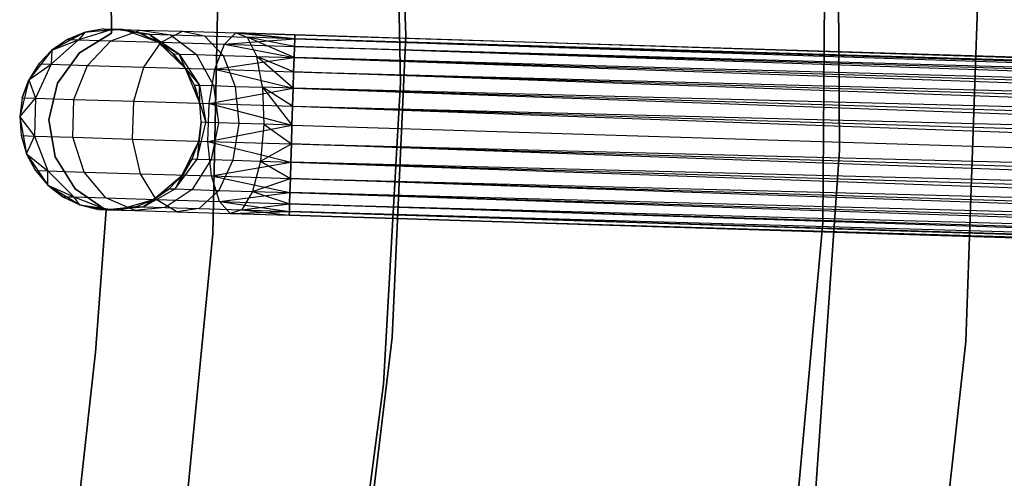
# Model space of a CAD drawing. Extents: x -102 to 102, y -101 to 102.
# Tile 348 of 481: x 40 to 51, y -5 to 0. Entities that reach past the tile are written whole.
import ezdxf

# ---------------------------------------------------------------- set-up
doc = ezdxf.new("R2010")
doc.units = 0
doc.header["$LTSCALE"] = 25.4
doc.layers.get('0').update_dxf_attribs({"linetype": 'CONTINUOUS'})

# ---------------------------------------------------------------- blocks, each defined once
blk = doc.blocks.new('NL2500011659_STL')
at = {"color": 0}
for p, q in [((44.514, -0.337, 1), (44.415, 2.989, 1)), ((44.415, 2.989, 2), (44.514, -0.337, 2)), ((44.514, -0.337, 1), (44.415, 2.989, 1)), ((44.415, 2.989, 2), (44.514, -0.337, 2)), ((44.457, -0.857, 1), (44.397, 2.466, 1)), ((44.397, 2.466, -6.5), (44.457, -0.857, -6.5)), ((44.457, -0.857, 1), (44.397, 2.466, 1)), ((44.397, 2.466, -6.5), (44.457, -0.857, -6.5)), ((49.269, 2.13, -308.5), (49.29, -1.601, -308.5)), ((49.29, -1.601, -315), (49.269, 2.13, -315)), ((49.29, -1.601, -315), (49.269, 2.13, -315)), ((49.269, 2.13, -308.5), (49.29, -1.601, -308.5)), ((49.107, -2.401, -316), (49.135, 1.715, -316)), ((49.135, 1.715, -315), (49.107, -2.401, -315)), ((49.135, 1.715, -315), (49.107, -2.401, -315)), ((49.107, -2.401, -316), (49.135, 1.715, -316)), ((41.257, 1.256), (41.276, -0.312)), ((41.276, -0.312, -2), (41.257, 1.256, -2)), ((41.276, -0.312, -2), (41.257, 1.256, -2)), ((41.257, 1.256), (41.276, -0.312)), ((42.459, 0.73, 1), (42.391, -2.521, 1)), ((42.391, -2.521, -6.5), (42.459, 0.73, -6.5)), ((42.391, -2.521, -6.5), (42.459, 0.73, -6.5)), ((42.459, 0.73, 1), (42.391, -2.521, 1)), ((50.68, -3.706, -308.5), (50.815, 0.09, -308.5)), ((50.815, 0.09, -315), (50.68, -3.706, -315)), ((50.68, -3.706, -308.5), (50.815, 0.09, -308.5)), ((50.815, 0.09, -315), (50.68, -3.706, -315)), ((40.984, -0.301, 0), (40.617, -0.498, 0)), ((40.984, -0.301, 0), (40.617, -0.498, 0)), ((40.984, -0.301, -5.5), (40.79, -0.38, -5.5)), ((40.79, -0.38, -5.5), (40.984, -0.301, 0)), ((40.79, -0.38, -5.5), (40.984, -0.301, 0)), ((40.984, -0.301, -5.5), (40.79, -0.38, -5.5)), ((41.292, -0.267, -6.15), (40.912, -0.384, -6.273)), ((41.292, -0.267, -6.15), (40.912, -0.384, -6.273)), ((40.984, -0.301, -5.5), (40.912, -0.384, -6.273)), ((40.984, -0.301, -5.5), (40.912, -0.384, -6.273)), ((41.276, -0.312), (40.922, -0.527)), ((40.922, -0.527, -2), (41.276, -0.312, -2)), ((40.922, -0.527, -2), (41.276, -0.312, -2)), ((41.276, -0.312), (40.922, -0.527)), ((41.189, -0.264, -5.5), (40.984, -0.301, 0)), ((41.189, -0.264, -5.5), (40.984, -0.301, -5.5)), ((41.189, -0.264, -5.5), (40.984, -0.301, 0)), ((41.189, -0.264, -5.5), (40.984, -0.301, -5.5)), ((40.984, -0.301, -5.5), (41.292, -0.267, -6.15)), ((40.984, -0.301, -5.5), (41.292, -0.267, -6.15)), ((41.398, -0.271, 0), (40.984, -0.301, 0)), ((41.398, -0.271, 0), (40.984, -0.301, 0)), ((40.984, -0.301, -5.5), (40.984, -0.301, 0)), ((40.984, -0.301, -5.5), (40.984, -0.301, 0)), ((41.189, -0.264, -5.5), (41.292, -0.267, -6.15)), ((41.189, -0.264, -5.5), (41.398, -0.271, 0)), ((41.189, -0.264, -5.5), (41.398, -0.271, 0)), ((41.189, -0.264, -5.5), (41.292, -0.267, -6.15)), ((41.267, -0.395, -6.969), (41.591, -0.277, -6.737)), ((41.267, -0.395, -6.969), (41.591, -0.277, -6.737)), ((41.276, -0.312), (41.276, -0.312, -2)), ((41.276, -0.312), (41.276, -0.312, -2)), ((41.398, -0.271, -5.5), (41.292, -0.267, -6.15)), ((41.398, -0.271, -5.5), (41.292, -0.267, -6.15)), ((41.684, -0.323, -6.023), (41.292, -0.267, -6.15)), ((41.292, -0.267, -6.15), (41.591, -0.277, -6.737)), ((41.292, -0.267, -6.15), (41.591, -0.277, -6.737)), ((41.684, -0.323, -6.023), (41.292, -0.267, -6.15)), ((41.79, -0.411, 0), (41.398, -0.271, 0)), ((41.601, -0.32, -5.5), (41.398, -0.271, 0)), ((41.79, -0.411, 0), (41.398, -0.271, 0)), ((41.601, -0.32, -5.5), (41.398, -0.271, -5.5)), ((41.398, -0.271, -5.5), (41.398, -0.271, 0)), ((41.601, -0.32, -5.5), (41.398, -0.271, 0)), ((41.398, -0.271, -5.5), (41.398, -0.271, 0)), ((41.398, -0.271, -5.5), (41.684, -0.323, -6.023)), ((41.601, -0.32, -5.5), (41.398, -0.271, -5.5)), ((41.398, -0.271, -5.5), (41.684, -0.323, -6.023)), ((41.591, -0.277, -6.737), (42.057, -0.291, -7.203)), ((41.591, -0.277, -6.737), (42.057, -0.291, -7.203)), ((41.591, -0.277, -6.737), (41.924, -0.33, -6.494)), ((41.591, -0.277, -6.737), (41.924, -0.33, -6.494)), ((41.79, -0.411, -5.5), (41.601, -0.32, -5.5)), ((41.601, -0.32, -5.5), (41.79, -0.411, 0)), ((41.601, -0.32, -5.5), (41.79, -0.411, 0)), ((41.601, -0.32, -5.5), (41.684, -0.323, -6.023)), ((41.601, -0.32, -5.5), (41.684, -0.323, -6.023)), ((41.79, -0.411, -5.5), (41.601, -0.32, -5.5)), ((41.79, -0.411, -5.5), (41.684, -0.323, -6.023)), ((41.79, -0.411, -5.5), (41.684, -0.323, -6.023)), ((42.02, -0.541, -5.911), (41.684, -0.323, -6.023)), ((41.684, -0.323, -6.023), (41.924, -0.33, -6.494)), ((41.684, -0.323, -6.023), (41.924, -0.33, -6.494)), ((42.02, -0.541, -5.911), (41.684, -0.323, -6.023)), ((41.82, -0.412, -7.523), (42.057, -0.291, -7.203)), ((41.82, -0.412, -7.523), (42.057, -0.291, -7.203)), ((42.057, -0.291, -7.203), (42.643, -0.309, -7.502)), ((42.057, -0.291, -7.203), (42.643, -0.309, -7.502)), ((42.057, -0.291, -7.203), (42.298, -0.342, -6.868)), ((42.057, -0.291, -7.203), (42.298, -0.342, -6.868)), ((42.517, -0.434, -7.878), (42.643, -0.309, -7.502)), ((42.517, -0.434, -7.878), (42.643, -0.309, -7.502)), ((42.643, -0.309, -7.502), (43.292, -0.372, -7.809)), ((42.643, -0.309, -7.502), (43.292, -0.372, -7.809)), ((42.643, -0.309, -7.502), (43.293, -0.329, -7.605)), ((43.292, -0.372, -7.191), (42.643, -0.309, -7.502)), ((42.643, -0.309, -7.502), (42.769, -0.356, -7.108)), ((43.292, -0.372, -7.191), (42.643, -0.309, -7.502)), ((43.293, -0.329, -7.395), (42.643, -0.309, -7.502)), ((43.293, -0.329, -7.395), (42.643, -0.309, -7.502)), ((42.643, -0.309, -7.502), (43.293, -0.329, -7.605)), ((42.643, -0.309, -7.502), (42.769, -0.356, -7.108)), ((40.912, -0.384, -6.273), (40.61, -0.653, -6.368)), ((40.912, -0.384, -6.273), (40.61, -0.653, -6.368)), ((40.79, -0.38, -5.5), (40.617, -0.498, 0)), ((40.79, -0.38, -5.5), (40.617, -0.498, -5.5)), ((40.79, -0.38, -5.5), (40.617, -0.498, 0)), ((40.79, -0.38, -5.5), (40.617, -0.498, -5.5)), ((40.617, -0.498, -5.5), (40.912, -0.384, -6.273)), ((40.617, -0.498, -5.5), (40.912, -0.384, -6.273)), ((40.79, -0.38, -5.5), (40.912, -0.384, -6.273)), ((40.79, -0.38, -5.5), (40.912, -0.384, -6.273)), ((40.912, -0.384, -6.273), (41.267, -0.395, -6.969)), ((40.912, -0.384, -6.273), (41.267, -0.395, -6.969)), ((41.009, -0.666, -7.151), (41.267, -0.395, -6.969)), ((41.009, -0.666, -7.151), (41.267, -0.395, -6.969)), ((41.267, -0.395, -6.969), (41.82, -0.412, -7.523)), ((41.267, -0.395, -6.969), (41.82, -0.412, -7.523)), ((41.63, -0.685, -7.773), (41.82, -0.412, -7.523)), ((41.63, -0.685, -7.773), (41.82, -0.412, -7.523)), ((42.09, -0.699, 0), (41.79, -0.411, 0)), ((41.955, -0.539, -5.5), (41.79, -0.411, 0)), ((42.09, -0.699, 0), (41.79, -0.411, 0)), ((41.955, -0.539, -5.5), (41.79, -0.411, -5.5)), ((41.79, -0.411, -5.5), (41.79, -0.411, 0)), ((41.955, -0.539, -5.5), (41.79, -0.411, 0)), ((41.79, -0.411, -5.5), (41.79, -0.411, 0)), ((41.79, -0.411, -5.5), (42.02, -0.541, -5.911)), ((41.955, -0.539, -5.5), (41.79, -0.411, -5.5)), ((41.79, -0.411, -5.5), (42.02, -0.541, -5.911)), ((41.82, -0.412, -7.523), (42.517, -0.434, -7.878)), ((41.82, -0.412, -7.523), (42.517, -0.434, -7.878)), ((41.924, -0.33, -6.494), (42.298, -0.342, -6.868)), ((41.924, -0.33, -6.494), (42.298, -0.342, -6.868)), ((41.924, -0.33, -6.494), (42.209, -0.547, -6.282)), ((41.924, -0.33, -6.494), (42.209, -0.547, -6.282)), ((42.298, -0.342, -6.868), (42.769, -0.356, -7.108)), ((42.298, -0.342, -6.868), (42.769, -0.356, -7.108)), ((42.298, -0.342, -6.868), (42.503, -0.556, -6.577)), ((42.298, -0.342, -6.868), (42.503, -0.556, -6.577)), ((42.517, -0.434, -7.878), (43.292, -0.372, -7.809)), ((42.517, -0.434, -7.878), (43.292, -0.372, -7.809)), ((42.769, -0.356, -7.108), (42.874, -0.568, -6.766)), ((43.285, -0.58, -6.831), (42.769, -0.356, -7.108)), ((43.289, -0.457, -7), (42.769, -0.356, -7.108)), ((43.285, -0.58, -6.831), (42.769, -0.356, -7.108)), ((43.289, -0.457, -7), (42.769, -0.356, -7.108)), ((43.292, -0.372, -7.191), (42.769, -0.356, -7.108)), ((43.292, -0.372, -7.191), (42.769, -0.356, -7.108)), ((42.769, -0.356, -7.108), (42.874, -0.568, -6.766)), ((43.292, -0.372, -7.809), (43.289, -0.457, -8)), ((43.289, -0.457, -7), (43.292, -0.372, -7.191)), ((43.289, -0.457, -7), (43.292, -0.372, -7.191)), ((43.292, -0.372, -7.809), (43.289, -0.457, -8)), ((43.293, -0.329, -7.605), (43.292, -0.372, -7.809)), ((43.292, -0.372, -7.191), (43.293, -0.329, -7.395)), ((43.292, -0.372, -7.191), (43.293, -0.329, -7.395)), ((43.293, -0.329, -7.605), (43.292, -0.372, -7.809)), ((80.656, -1.48, -7.395), (43.292, -0.372, -7.191)), ((43.292, -0.372, -7.191), (80.652, -1.609, -7)), ((43.292, -0.372, -7.191), (80.652, -1.609, -7)), ((80.656, -1.48, -7.395), (43.292, -0.372, -7.191)), ((43.292, -0.372, -7.809), (80.655, -1.524, -7.809)), ((43.292, -0.372, -7.809), (80.655, -1.524, -7.809)), ((43.293, -0.329, -7.395), (80.656, -1.48, -7.395)), ((43.293, -0.329, -7.605), (80.656, -1.48, -7.395)), ((80.655, -1.524, -7.809), (43.293, -0.329, -7.605)), ((43.293, -0.329, -7.605), (80.656, -1.48, -7.395)), ((43.293, -0.329, -7.395), (80.656, -1.48, -7.395)), ((80.655, -1.524, -7.809), (43.293, -0.329, -7.605)), ((44.365, -3.662, 1), (44.514, -0.337, 1)), ((44.514, -0.337, 2), (44.365, -3.662, 2)), ((44.365, -3.662, 1), (44.514, -0.337, 1)), ((44.514, -0.337, 2), (44.365, -3.662, 2)), ((44.514, -0.337, 1), (44.514, -0.337, 2)), ((44.514, -0.337, 1), (44.514, -0.337, 2)), ((40.617, -0.498, 0), (40.363, -0.827, 0)), ((40.617, -0.498, 0), (40.363, -0.827, 0)), ((40.617, -0.498, -5.5), (40.473, -0.649, -5.5)), ((40.473, -0.649, -5.5), (40.617, -0.498, 0)), ((40.473, -0.649, -5.5), (40.617, -0.498, 0)), ((40.617, -0.498, -5.5), (40.473, -0.649, -5.5)), ((40.617, -0.498, -5.5), (40.61, -0.653, -6.368)), ((40.617, -0.498, -5.5), (40.61, -0.653, -6.368)), ((40.617, -0.498, -5.5), (40.617, -0.498, 0)), ((40.617, -0.498, -5.5), (40.617, -0.498, 0)), ((40.922, -0.527), (40.68, -0.863)), ((40.68, -0.863, -2), (40.922, -0.527, -2)), ((40.68, -0.863, -2), (40.922, -0.527, -2)), ((40.922, -0.527), (40.68, -0.863)), ((40.922, -0.527), (40.922, -0.527, -2)), ((40.922, -0.527), (40.922, -0.527, -2)), ((42.09, -0.699, -5.5), (41.955, -0.539, -5.5)), ((41.955, -0.539, -5.5), (42.09, -0.699, 0)), ((41.955, -0.539, -5.5), (42.09, -0.699, 0)), ((41.955, -0.539, -5.5), (42.02, -0.541, -5.911)), ((41.955, -0.539, -5.5), (42.02, -0.541, -5.911)), ((42.09, -0.699, -5.5), (41.955, -0.539, -5.5)), ((42.02, -0.541, -5.911), (42.209, -0.547, -6.282)), ((42.02, -0.541, -5.911), (42.209, -0.547, -6.282)), ((42.02, -0.541, -5.911), (42.242, -0.885, -5.836)), ((42.09, -0.699, -5.5), (42.02, -0.541, -5.911)), ((42.09, -0.699, -5.5), (42.02, -0.541, -5.911)), ((42.02, -0.541, -5.911), (42.242, -0.885, -5.836)), ((42.413, -0.709, -8.172), (42.517, -0.434, -7.878)), ((42.413, -0.709, -8.172), (42.517, -0.434, -7.878)), ((42.517, -0.434, -7.878), (43.285, -0.58, -8.169)), ((42.517, -0.434, -7.878), (43.285, -0.58, -8.169)), ((42.517, -0.434, -7.878), (43.289, -0.457, -8)), ((42.517, -0.434, -7.878), (43.289, -0.457, -8)), ((43.289, -0.457, -8), (43.285, -0.58, -8.169)), ((43.285, -0.58, -6.831), (43.289, -0.457, -7)), ((43.285, -0.58, -6.831), (43.289, -0.457, -7)), ((43.289, -0.457, -8), (43.285, -0.58, -8.169)), ((43.289, -0.457, -7), (80.652, -1.609, -7)), ((43.289, -0.457, -7), (80.652, -1.609, -7)), ((80.648, -1.731, -8.169), (43.289, -0.457, -8)), ((43.289, -0.457, -8), (80.655, -1.524, -7.809)), ((43.289, -0.457, -8), (80.655, -1.524, -7.809)), ((80.648, -1.731, -8.169), (43.289, -0.457, -8)), ((40.473, -0.649, -5.5), (40.363, -0.827, 0)), ((40.473, -0.649, -5.5), (40.363, -0.827, -5.5)), ((40.473, -0.649, -5.5), (40.363, -0.827, 0)), ((40.473, -0.649, -5.5), (40.363, -0.827, -5.5)), ((40.473, -0.649, -5.5), (40.61, -0.653, -6.368)), ((40.473, -0.649, -5.5), (40.61, -0.653, -6.368)), ((42.209, -0.547, -6.282), (42.503, -0.556, -6.577)), ((42.209, -0.547, -6.282), (42.503, -0.556, -6.577)), ((42.209, -0.547, -6.282), (42.396, -0.889, -6.139)), ((42.209, -0.547, -6.282), (42.396, -0.889, -6.139)), ((42.413, -0.709, -8.172), (43.285, -0.58, -8.169)), ((42.413, -0.709, -8.172), (43.285, -0.58, -8.169)), ((42.503, -0.556, -6.577), (42.874, -0.568, -6.766)), ((42.503, -0.556, -6.577), (42.874, -0.568, -6.766)), ((42.503, -0.556, -6.577), (42.637, -0.897, -6.379)), ((42.503, -0.556, -6.577), (42.637, -0.897, -6.379)), ((42.874, -0.568, -6.766), (43.285, -0.58, -6.831)), ((42.939, -0.906, -6.533), (42.874, -0.568, -6.766)), ((43.275, -0.917, -6.586), (42.874, -0.568, -6.766)), ((42.939, -0.906, -6.533), (42.874, -0.568, -6.766)), ((43.275, -0.917, -6.586), (42.874, -0.568, -6.766)), ((43.28, -0.736, -6.691), (42.874, -0.568, -6.766)), ((43.28, -0.736, -6.691), (42.874, -0.568, -6.766)), ((42.874, -0.568, -6.766), (43.285, -0.58, -6.831)), ((43.285, -0.58, -8.169), (43.28, -0.736, -8.309)), ((43.28, -0.736, -6.691), (43.285, -0.58, -6.831)), ((43.28, -0.736, -6.691), (43.285, -0.58, -6.831)), ((43.285, -0.58, -8.169), (43.28, -0.736, -8.309)), ((80.652, -1.609, -7), (43.285, -0.58, -6.831)), ((43.285, -0.58, -6.831), (80.644, -1.887, -6.691)), ((43.285, -0.58, -6.831), (80.644, -1.887, -6.691)), ((80.652, -1.609, -7), (43.285, -0.58, -6.831)), ((43.285, -0.58, -8.169), (80.648, -1.731, -8.169)), ((43.285, -0.58, -8.169), (80.648, -1.731, -8.169)), ((40.363, -0.827, -5.5), (40.61, -0.653, -6.368)), ((40.363, -0.827, -5.5), (40.61, -0.653, -6.368)), ((40.61, -0.653, -6.368), (40.438, -1.028, -6.42)), ((40.61, -0.653, -6.368), (40.438, -1.028, -6.42)), ((40.61, -0.653, -6.368), (41.009, -0.666, -7.151)), ((40.61, -0.653, -6.368), (41.009, -0.666, -7.151)), ((40.86, -1.041, -7.251), (41.009, -0.666, -7.151)), ((40.86, -1.041, -7.251), (41.009, -0.666, -7.151)), ((41.009, -0.666, -7.151), (41.63, -0.685, -7.773)), ((41.009, -0.666, -7.151), (41.63, -0.685, -7.773)), ((41.519, -1.061, -7.909), (41.63, -0.685, -7.773)), ((41.519, -1.061, -7.909), (41.63, -0.685, -7.773)), ((41.63, -0.685, -7.773), (42.413, -0.709, -8.172)), ((41.63, -0.685, -7.773), (42.413, -0.709, -8.172)), ((42.247, -1.084, 0), (42.09, -0.699, 0)), ((42.189, -0.883, -5.5), (42.09, -0.699, 0)), ((42.247, -1.084, 0), (42.09, -0.699, 0)), ((42.189, -0.883, -5.5), (42.09, -0.699, -5.5)), ((42.09, -0.699, -5.5), (42.09, -0.699, 0)), ((42.189, -0.883, -5.5), (42.09, -0.699, 0)), ((42.09, -0.699, -5.5), (42.09, -0.699, 0)), ((42.09, -0.699, -5.5), (42.242, -0.885, -5.836)), ((42.09, -0.699, -5.5), (42.242, -0.885, -5.836)), ((42.189, -0.883, -5.5), (42.09, -0.699, -5.5)), ((42.349, -1.087, -8.332), (42.413, -0.709, -8.172)), ((42.349, -1.087, -8.332), (42.413, -0.709, -8.172)), ((42.413, -0.709, -8.172), (43.275, -0.917, -8.414)), ((42.413, -0.709, -8.172), (43.275, -0.917, -8.414)), ((42.413, -0.709, -8.172), (43.28, -0.736, -8.309)), ((42.413, -0.709, -8.172), (43.28, -0.736, -8.309)), ((43.28, -0.736, -8.309), (43.275, -0.917, -8.414)), ((43.275, -0.917, -6.586), (43.28, -0.736, -6.691)), ((43.275, -0.917, -6.586), (43.28, -0.736, -6.691)), ((43.28, -0.736, -8.309), (43.275, -0.917, -8.414)), ((43.28, -0.736, -6.691), (80.644, -1.887, -6.691)), ((43.28, -0.736, -6.691), (80.644, -1.887, -6.691)), ((80.638, -2.068, -8.414), (43.28, -0.736, -8.309)), ((43.28, -0.736, -8.309), (80.648, -1.731, -8.169)), ((43.28, -0.736, -8.309), (80.648, -1.731, -8.169)), ((80.638, -2.068, -8.414), (43.28, -0.736, -8.309)), ((40.363, -0.827, 0), (40.264, -1.231, 0)), ((40.363, -0.827, 0), (40.264, -1.231, 0)), ((40.363, -0.827, -5.5), (40.292, -1.024, -5.5)), ((40.292, -1.024, -5.5), (40.363, -0.827, 0)), ((40.292, -1.024, -5.5), (40.363, -0.827, 0)), ((40.363, -0.827, -5.5), (40.292, -1.024, -5.5)), ((40.363, -0.827, -5.5), (40.363, -0.827, 0)), ((40.363, -0.827, -5.5), (40.363, -0.827, 0)), ((40.363, -0.827, -5.5), (40.438, -1.028, -6.42)), ((40.363, -0.827, -5.5), (40.438, -1.028, -6.42)), ((40.68, -0.863), (40.585, -1.266)), ((40.585, -1.266, -2), (40.68, -0.863, -2)), ((40.585, -1.266, -2), (40.68, -0.863, -2)), ((40.68, -0.863), (40.585, -1.266)), ((40.68, -0.863), (40.68, -0.863, -2)), ((40.68, -0.863), (40.68, -0.863, -2)), ((44.269, -4.176, 1), (44.457, -0.857, 1)), ((44.457, -0.857, -6.5), (44.269, -4.176, -6.5)), ((44.269, -4.176, 1), (44.457, -0.857, 1)), ((44.457, -0.857, -6.5), (44.269, -4.176, -6.5)), ((44.457, -0.857, 1), (44.457, -0.857, -6.5)), ((44.457, -0.857, 1), (44.457, -0.857, -6.5)), ((42.247, -1.084, -5.5), (42.189, -0.883, -5.5)), ((42.189, -0.883, -5.5), (42.247, -1.084, 0)), ((42.189, -0.883, -5.5), (42.247, -1.084, 0)), ((42.189, -0.883, -5.5), (42.242, -0.885, -5.836)), ((42.189, -0.883, -5.5), (42.242, -0.885, -5.836)), ((42.247, -1.084, -5.5), (42.189, -0.883, -5.5)), ((42.242, -0.885, -5.836), (42.396, -0.889, -6.139)), ((42.247, -1.084, -5.5), (42.242, -0.885, -5.836)), ((42.242, -0.885, -5.836), (42.396, -0.889, -6.139)), ((42.242, -0.885, -5.836), (42.312, -1.294, -5.809)), ((42.242, -0.885, -5.836), (42.312, -1.294, -5.809)), ((42.247, -1.084, -5.5), (42.242, -0.885, -5.836)), ((42.349, -1.087, -8.332), (43.275, -0.917, -8.414)), ((42.349, -1.087, -8.332), (43.275, -0.917, -8.414)), ((42.396, -0.889, -6.139), (42.637, -0.897, -6.379)), ((42.396, -0.889, -6.139), (42.637, -0.897, -6.379)), ((42.396, -0.889, -6.139), (42.454, -1.298, -6.088)), ((42.396, -0.889, -6.139), (42.454, -1.298, -6.088)), ((42.637, -0.897, -6.379), (42.939, -0.906, -6.533)), ((42.637, -0.897, -6.379), (42.939, -0.906, -6.533)), ((42.637, -0.897, -6.379), (42.675, -1.305, -6.309)), ((42.637, -0.897, -6.379), (42.675, -1.305, -6.309)), ((43.269, -1.115, -6.522), (42.939, -0.906, -6.533)), ((42.939, -0.906, -6.533), (43.262, -1.323, -6.5)), ((43.269, -1.115, -6.522), (42.939, -0.906, -6.533)), ((43.275, -0.917, -6.586), (42.939, -0.906, -6.533)), ((43.275, -0.917, -6.586), (42.939, -0.906, -6.533)), ((42.939, -0.906, -6.533), (43.262, -1.323, -6.5)), ((42.939, -0.906, -6.533), (42.953, -1.314, -6.451)), ((42.939, -0.906, -6.533), (42.953, -1.314, -6.451)), ((43.275, -0.917, -8.414), (43.269, -1.115, -8.478)), ((43.269, -1.115, -6.522), (43.275, -0.917, -6.586)), ((43.269, -1.115, -6.522), (43.275, -0.917, -6.586)), ((43.275, -0.917, -8.414), (43.269, -1.115, -8.478)), ((80.644, -1.887, -6.691), (43.275, -0.917, -6.586)), ((43.275, -0.917, -6.586), (80.632, -2.266, -6.522)), ((43.275, -0.917, -6.586), (80.632, -2.266, -6.522)), ((80.644, -1.887, -6.691), (43.275, -0.917, -6.586)), ((43.275, -0.917, -8.414), (80.638, -2.068, -8.414)), ((43.275, -0.917, -8.414), (80.638, -2.068, -8.414)), ((40.292, -1.024, -5.5), (40.264, -1.231, 0)), ((40.292, -1.024, -5.5), (40.264, -1.231, 0)), ((40.292, -1.024, -5.5), (40.264, -1.231, -5.5)), ((40.292, -1.024, -5.5), (40.264, -1.231, -5.5)), ((40.264, -1.231, -5.5), (40.438, -1.028, -6.42)), ((40.264, -1.231, -5.5), (40.438, -1.028, -6.42)), ((40.292, -1.024, -5.5), (40.438, -1.028, -6.42)), ((40.292, -1.024, -5.5), (40.438, -1.028, -6.42)), ((40.438, -1.028, -6.42), (40.425, -1.444, -6.42)), ((40.438, -1.028, -6.42), (40.425, -1.444, -6.42)), ((40.438, -1.028, -6.42), (40.86, -1.041, -7.251)), ((40.438, -1.028, -6.42), (40.86, -1.041, -7.251)), ((40.848, -1.457, -7.251), (40.86, -1.041, -7.251)), ((40.848, -1.457, -7.251), (40.86, -1.041, -7.251)), ((40.86, -1.041, -7.251), (41.519, -1.061, -7.909)), ((40.86, -1.041, -7.251), (41.519, -1.061, -7.909)), ((41.506, -1.477, -7.909), (41.519, -1.061, -7.909)), ((41.506, -1.477, -7.909), (41.519, -1.061, -7.909)), ((41.519, -1.061, -7.909), (42.349, -1.087, -8.332)), ((41.519, -1.061, -7.909), (42.349, -1.087, -8.332)), ((42.263, -1.292, 0), (42.247, -1.084, 0)), ((42.263, -1.292, -5.5), (42.247, -1.084, -5.5)), ((42.247, -1.084, -5.5), (42.247, -1.084, 0)), ((42.263, -1.292, 0), (42.247, -1.084, 0)), ((42.247, -1.084, -5.5), (42.247, -1.084, 0)), ((42.247, -1.084, -5.5), (42.312, -1.294, -5.809)), ((42.247, -1.084, -5.5), (42.312, -1.294, -5.809)), ((42.263, -1.292, -5.5), (42.247, -1.084, -5.5)), ((42.336, -1.503, -8.332), (42.349, -1.087, -8.332)), ((42.336, -1.503, -8.332), (42.349, -1.087, -8.332)), ((42.349, -1.087, -8.332), (43.262, -1.323, -8.5)), ((42.349, -1.087, -8.332), (43.262, -1.323, -8.5)), ((42.349, -1.087, -8.332), (43.269, -1.115, -8.478)), ((42.349, -1.087, -8.332), (43.269, -1.115, -8.478)), ((43.269, -1.115, -8.478), (43.262, -1.323, -8.5)), ((43.262, -1.323, -6.5), (43.269, -1.115, -6.522)), ((43.262, -1.323, -6.5), (43.269, -1.115, -6.522)), ((43.269, -1.115, -8.478), (43.262, -1.323, -8.5)), ((43.269, -1.115, -6.522), (80.632, -2.266, -6.522)), ((43.269, -1.115, -6.522), (80.632, -2.266, -6.522)), ((43.269, -1.115, -8.478), (80.626, -2.474, -8.5)), ((43.269, -1.115, -8.478), (80.626, -2.474, -8.5)), ((43.269, -1.115, -8.478), (80.638, -2.068, -8.414)), ((43.269, -1.115, -8.478), (80.638, -2.068, -8.414)), ((40.264, -1.231, 0), (40.338, -1.64, 0)), ((40.264, -1.231, 0), (40.338, -1.64, 0)), ((40.264, -1.231, 0), (40.279, -1.439, -5.5)), ((40.264, -1.231, -5.5), (40.264, -1.231, 0)), ((40.264, -1.231, -5.5), (40.264, -1.231, 0)), ((40.264, -1.231, -5.5), (40.279, -1.439, -5.5)), ((40.264, -1.231, 0), (40.279, -1.439, -5.5)), ((40.264, -1.231, -5.5), (40.279, -1.439, -5.5)), ((40.264, -1.231, -5.5), (40.425, -1.444, -6.42)), ((40.264, -1.231, -5.5), (40.425, -1.444, -6.42)), ((40.585, -1.266), (40.585, -1.266, -2)), ((40.585, -1.266), (40.585, -1.266, -2)), ((40.585, -1.266), (40.654, -1.674)), ((40.654, -1.674, -2), (40.585, -1.266, -2)), ((40.654, -1.674, -2), (40.585, -1.266, -2)), ((40.585, -1.266), (40.654, -1.674)), ((42.263, -1.292, -5.5), (42.217, -1.698, -5.836)), ((42.263, -1.292, -5.5), (42.217, -1.698, -5.836)), ((42.217, -1.698, -5.836), (42.312, -1.294, -5.809)), ((42.217, -1.698, -5.836), (42.312, -1.294, -5.809)), ((42.235, -1.499, 0), (42.263, -1.292, 0)), ((42.235, -1.499, -5.5), (42.263, -1.292, -5.5)), ((42.235, -1.499, 0), (42.263, -1.292, 0)), ((42.235, -1.499, -5.5), (42.263, -1.292, -5.5)), ((42.263, -1.292, -5.5), (42.263, -1.292, 0)), ((42.263, -1.292, -5.5), (42.263, -1.292, 0)), ((42.312, -1.294, -5.809), (42.263, -1.292, -5.5)), ((42.312, -1.294, -5.809), (42.263, -1.292, -5.5)), ((42.454, -1.298, -6.088), (42.312, -1.294, -5.809)), ((42.454, -1.298, -6.088), (42.312, -1.294, -5.809)), ((42.454, -1.298, -6.088), (42.371, -1.703, -6.139)), ((42.454, -1.298, -6.088), (42.371, -1.703, -6.139)), ((42.675, -1.305, -6.309), (42.454, -1.298, -6.088)), ((42.675, -1.305, -6.309), (42.454, -1.298, -6.088)), ((42.336, -1.503, -8.332), (43.262, -1.323, -8.5)), ((42.336, -1.503, -8.332), (43.262, -1.323, -8.5)), ((42.675, -1.305, -6.309), (42.611, -1.71, -6.379)), ((42.675, -1.305, -6.309), (42.611, -1.71, -6.379)), ((42.953, -1.314, -6.451), (42.675, -1.305, -6.309)), ((42.953, -1.314, -6.451), (42.675, -1.305, -6.309)), ((42.953, -1.314, -6.451), (42.914, -1.719, -6.533)), ((42.953, -1.314, -6.451), (42.914, -1.719, -6.533)), ((43.262, -1.323, -6.5), (42.953, -1.314, -6.451)), ((42.953, -1.314, -6.451), (43.256, -1.531, -6.522)), ((42.953, -1.314, -6.451), (43.256, -1.531, -6.522)), ((43.262, -1.323, -6.5), (42.953, -1.314, -6.451)), ((43.256, -1.531, -6.522), (43.262, -1.323, -6.5)), ((43.262, -1.323, -8.5), (43.256, -1.531, -8.478)), ((43.256, -1.531, -6.522), (43.262, -1.323, -6.5)), ((43.262, -1.323, -8.5), (43.256, -1.531, -8.478)), ((43.262, -1.323, -6.5), (80.626, -2.474, -6.5)), ((43.262, -1.323, -6.5), (80.626, -2.474, -6.5)), ((43.262, -1.323, -8.5), (80.626, -2.474, -8.5)), ((43.262, -1.323, -8.5), (80.626, -2.474, -8.5)), ((40.279, -1.439, -5.5), (40.338, -1.64, 0)), ((40.279, -1.439, -5.5), (40.338, -1.64, -5.5)), ((40.279, -1.439, -5.5), (40.338, -1.64, 0)), ((40.279, -1.439, -5.5), (40.338, -1.64, -5.5)), ((40.279, -1.439, -5.5), (40.425, -1.444, -6.42)), ((40.279, -1.439, -5.5), (40.425, -1.444, -6.42)), ((40.338, -1.64, -5.5), (40.425, -1.444, -6.42)), ((40.338, -1.64, -5.5), (40.425, -1.444, -6.42)), ((40.425, -1.444, -6.42), (40.574, -1.828, -6.368)), ((40.425, -1.444, -6.42), (40.574, -1.828, -6.368)), ((40.425, -1.444, -6.42), (40.848, -1.457, -7.251)), ((40.425, -1.444, -6.42), (40.848, -1.457, -7.251)), ((40.973, -1.841, -7.151), (40.848, -1.457, -7.251)), ((40.848, -1.457, -7.251), (41.506, -1.477, -7.909)), ((40.848, -1.457, -7.251), (41.506, -1.477, -7.909)), ((40.973, -1.841, -7.151), (40.848, -1.457, -7.251)), ((41.594, -1.86, -7.773), (41.506, -1.477, -7.909)), ((41.506, -1.477, -7.909), (42.336, -1.503, -8.332)), ((41.506, -1.477, -7.909), (42.336, -1.503, -8.332)), ((41.594, -1.86, -7.773), (41.506, -1.477, -7.909)), ((42.054, -1.874, 0), (42.235, -1.499, 0)), ((42.054, -1.874, 0), (42.235, -1.499, 0)), ((42.164, -1.696, -5.5), (42.235, -1.499, 0)), ((42.164, -1.696, -5.5), (42.235, -1.499, 0)), ((42.164, -1.696, -5.5), (42.235, -1.499, -5.5)), ((42.164, -1.696, -5.5), (42.235, -1.499, -5.5)), ((42.235, -1.499, -5.5), (42.217, -1.698, -5.836)), ((42.235, -1.499, -5.5), (42.217, -1.698, -5.836)), ((42.235, -1.499, -5.5), (42.235, -1.499, 0)), ((42.235, -1.499, -5.5), (42.235, -1.499, 0)), ((42.377, -1.884, -8.172), (42.336, -1.503, -8.332)), ((42.336, -1.503, -8.332), (43.25, -1.73, -8.414)), ((42.336, -1.503, -8.332), (43.25, -1.73, -8.414)), ((42.336, -1.503, -8.332), (43.256, -1.531, -8.478)), ((42.336, -1.503, -8.332), (43.256, -1.531, -8.478)), ((42.377, -1.884, -8.172), (42.336, -1.503, -8.332)), ((42.914, -1.719, -6.533), (43.256, -1.531, -6.522)), ((42.914, -1.719, -6.533), (43.256, -1.531, -6.522)), ((43.25, -1.73, -6.586), (43.256, -1.531, -6.522)), ((43.256, -1.531, -8.478), (43.25, -1.73, -8.414)), ((43.256, -1.531, -8.478), (43.25, -1.73, -8.414)), ((43.25, -1.73, -6.586), (43.256, -1.531, -6.522)), ((80.613, -2.881, -8.414), (43.256, -1.531, -8.478)), ((43.256, -1.531, -8.478), (80.626, -2.474, -8.5)), ((80.613, -2.881, -8.414), (43.256, -1.531, -8.478)), ((43.256, -1.531, -6.522), (80.619, -2.682, -6.522)), ((43.256, -1.531, -6.522), (80.619, -2.682, -6.522)), ((43.256, -1.531, -8.478), (80.626, -2.474, -8.5)), ((49.29, -1.601, -308.5), (49.028, -5.323, -308.5)), ((49.028, -5.323, -315), (49.29, -1.601, -315)), ((49.028, -5.323, -315), (49.29, -1.601, -315)), ((49.29, -1.601, -308.5), (49.028, -5.323, -308.5)), ((49.29, -1.601, -315), (49.29, -1.601, -308.5)), ((49.29, -1.601, -315), (49.29, -1.601, -308.5)), ((40.338, -1.64, 0), (40.572, -1.984, 0)), ((40.338, -1.64, -5.5), (40.338, -1.64, 0)), ((40.338, -1.64, -5.5), (40.338, -1.64, 0)), ((40.338, -1.64, -5.5), (40.437, -1.824, -5.5)), ((40.437, -1.824, -5.5), (40.338, -1.64, 0)), ((40.437, -1.824, -5.5), (40.338, -1.64, 0)), ((40.338, -1.64, 0), (40.572, -1.984, 0)), ((40.338, -1.64, -5.5), (40.437, -1.824, -5.5)), ((40.338, -1.64, -5.5), (40.574, -1.828, -6.368)), ((40.338, -1.64, -5.5), (40.574, -1.828, -6.368)), ((40.654, -1.674), (40.654, -1.674, -2)), ((40.654, -1.674), (40.654, -1.674, -2)), ((40.654, -1.674), (40.876, -2.024)), ((40.876, -2.024, -2), (40.654, -1.674, -2)), ((40.876, -2.024, -2), (40.654, -1.674, -2)), ((40.654, -1.674), (40.876, -2.024)), ((42.164, -1.696, -5.5), (41.974, -2.027, -5.911)), ((42.164, -1.696, -5.5), (41.974, -2.027, -5.911)), ((41.974, -2.027, -5.911), (42.217, -1.698, -5.836)), ((41.974, -2.027, -5.911), (42.217, -1.698, -5.836)), ((42.054, -1.874, -5.5), (42.164, -1.696, -5.5)), ((42.164, -1.696, -5.5), (42.054, -1.874, 0)), ((42.164, -1.696, -5.5), (42.054, -1.874, 0)), ((42.054, -1.874, -5.5), (42.164, -1.696, -5.5)), ((42.371, -1.703, -6.139), (42.163, -2.033, -6.282)), ((42.371, -1.703, -6.139), (42.163, -2.033, -6.282)), ((42.164, -1.696, -5.5), (42.217, -1.698, -5.836)), ((42.164, -1.696, -5.5), (42.217, -1.698, -5.836)), ((42.217, -1.698, -5.836), (42.371, -1.703, -6.139)), ((42.217, -1.698, -5.836), (42.371, -1.703, -6.139)), ((42.371, -1.703, -6.139), (42.611, -1.71, -6.379)), ((42.371, -1.703, -6.139), (42.611, -1.71, -6.379)), ((42.377, -1.884, -8.172), (43.25, -1.73, -8.414)), ((42.377, -1.884, -8.172), (43.25, -1.73, -8.414)), ((42.611, -1.71, -6.379), (42.458, -2.042, -6.577)), ((42.611, -1.71, -6.379), (42.458, -2.042, -6.577)), ((42.611, -1.71, -6.379), (42.914, -1.719, -6.533)), ((42.611, -1.71, -6.379), (42.914, -1.719, -6.533)), ((42.914, -1.719, -6.533), (42.828, -2.053, -6.766)), ((42.914, -1.719, -6.533), (42.828, -2.053, -6.766)), ((42.914, -1.719, -6.533), (43.25, -1.73, -6.586)), ((42.914, -1.719, -6.533), (43.25, -1.73, -6.586)), ((42.914, -1.719, -6.533), (43.244, -1.911, -6.691)), ((42.914, -1.719, -6.533), (43.244, -1.911, -6.691)), ((43.244, -1.911, -6.691), (43.25, -1.73, -6.586)), ((43.25, -1.73, -8.414), (43.244, -1.911, -8.309)), ((43.25, -1.73, -8.414), (43.244, -1.911, -8.309)), ((43.244, -1.911, -6.691), (43.25, -1.73, -6.586)), ((43.25, -1.73, -8.414), (80.613, -2.881, -8.414)), ((43.25, -1.73, -8.414), (80.613, -2.881, -8.414)), ((80.619, -2.682, -6.522), (43.25, -1.73, -6.586)), ((43.25, -1.73, -6.586), (80.607, -3.062, -6.691)), ((43.25, -1.73, -6.586), (80.607, -3.062, -6.691)), ((80.619, -2.682, -6.522), (43.25, -1.73, -6.586)), ((40.437, -1.824, -5.5), (40.572, -1.984, 0)), ((40.437, -1.824, -5.5), (40.572, -1.984, -5.5)), ((40.437, -1.824, -5.5), (40.572, -1.984, 0)), ((40.437, -1.824, -5.5), (40.572, -1.984, -5.5)), ((40.437, -1.824, -5.5), (40.574, -1.828, -6.368)), ((40.437, -1.824, -5.5), (40.574, -1.828, -6.368)), ((40.572, -1.984, -5.5), (40.574, -1.828, -6.368)), ((40.572, -1.984, -5.5), (40.574, -1.828, -6.368)), ((40.574, -1.828, -6.368), (40.859, -2.115, -6.273)), ((40.574, -1.828, -6.368), (40.859, -2.115, -6.273)), ((40.574, -1.828, -6.368), (40.973, -1.841, -7.151)), ((40.574, -1.828, -6.368), (40.973, -1.841, -7.151)), ((41.214, -2.126, -6.969), (40.973, -1.841, -7.151)), ((40.973, -1.841, -7.151), (41.594, -1.86, -7.773)), ((40.973, -1.841, -7.151), (41.594, -1.86, -7.773)), ((41.214, -2.126, -6.969), (40.973, -1.841, -7.151)), ((41.767, -2.143, -7.523), (41.594, -1.86, -7.773)), ((41.594, -1.86, -7.773), (42.377, -1.884, -8.172)), ((41.594, -1.86, -7.773), (42.377, -1.884, -8.172)), ((41.767, -2.143, -7.523), (41.594, -1.86, -7.773)), ((41.736, -2.143, 0), (42.054, -1.874, 0)), ((41.736, -2.143, 0), (42.054, -1.874, 0)), ((41.909, -2.025, -5.5), (42.054, -1.874, 0)), ((41.909, -2.025, -5.5), (42.054, -1.874, -5.5)), ((41.909, -2.025, -5.5), (42.054, -1.874, 0)), ((41.909, -2.025, -5.5), (42.054, -1.874, -5.5)), ((42.054, -1.874, -5.5), (41.974, -2.027, -5.911)), ((42.054, -1.874, -5.5), (41.974, -2.027, -5.911)), ((42.054, -1.874, -5.5), (42.054, -1.874, 0)), ((42.054, -1.874, -5.5), (42.054, -1.874, 0)), ((42.463, -2.165, -7.878), (42.377, -1.884, -8.172)), ((42.377, -1.884, -8.172), (43.239, -2.066, -8.169)), ((42.377, -1.884, -8.172), (43.239, -2.066, -8.169)), ((42.377, -1.884, -8.172), (43.244, -1.911, -8.309)), ((42.377, -1.884, -8.172), (43.244, -1.911, -8.309)), ((42.463, -2.165, -7.878), (42.377, -1.884, -8.172)), ((42.828, -2.053, -6.766), (43.244, -1.911, -6.691)), ((42.828, -2.053, -6.766), (43.244, -1.911, -6.691)), ((43.239, -2.066, -6.831), (43.244, -1.911, -6.691)), ((43.244, -1.911, -8.309), (43.239, -2.066, -8.169)), ((43.244, -1.911, -8.309), (43.239, -2.066, -8.169)), ((43.239, -2.066, -6.831), (43.244, -1.911, -6.691)), ((80.603, -3.217, -8.169), (43.244, -1.911, -8.309)), ((43.244, -1.911, -8.309), (80.613, -2.881, -8.414)), ((43.244, -1.911, -8.309), (80.613, -2.881, -8.414)), ((80.603, -3.217, -8.169), (43.244, -1.911, -8.309)), ((43.244, -1.911, -6.691), (80.607, -3.062, -6.691)), ((43.244, -1.911, -6.691), (80.607, -3.062, -6.691)), ((40.572, -1.984, 0), (40.925, -2.203, 0)), ((40.572, -1.984, -5.5), (40.572, -1.984, 0)), ((40.572, -1.984, -5.5), (40.572, -1.984, 0)), ((40.572, -1.984, -5.5), (40.737, -2.112, -5.5)), ((40.737, -2.112, -5.5), (40.572, -1.984, 0)), ((40.737, -2.112, -5.5), (40.572, -1.984, 0)), ((40.572, -1.984, 0), (40.925, -2.203, 0)), ((40.572, -1.984, -5.5), (40.737, -2.112, -5.5)), ((40.572, -1.984, -5.5), (40.859, -2.115, -6.273)), ((40.572, -1.984, -5.5), (40.859, -2.115, -6.273)), ((40.876, -2.024), (40.876, -2.024, -2)), ((40.876, -2.024), (40.876, -2.024, -2)), ((40.876, -2.024), (41.215, -2.261)), ((41.215, -2.261, -2), (40.876, -2.024, -2)), ((41.215, -2.261, -2), (40.876, -2.024, -2)), ((40.876, -2.024), (41.215, -2.261)), ((41.909, -2.025, -5.5), (41.626, -2.224, -6.023)), ((41.909, -2.025, -5.5), (41.626, -2.224, -6.023)), ((41.626, -2.224, -6.023), (41.974, -2.027, -5.911)), ((41.626, -2.224, -6.023), (41.974, -2.027, -5.911)), ((41.736, -2.143, -5.5), (41.909, -2.025, -5.5)), ((41.909, -2.025, -5.5), (41.736, -2.143, 0)), ((41.909, -2.025, -5.5), (41.736, -2.143, 0)), ((41.736, -2.143, -5.5), (41.909, -2.025, -5.5)), ((42.163, -2.033, -6.282), (41.866, -2.232, -6.494)), ((42.163, -2.033, -6.282), (41.866, -2.232, -6.494)), ((41.909, -2.025, -5.5), (41.974, -2.027, -5.911)), ((41.909, -2.025, -5.5), (41.974, -2.027, -5.911)), ((41.974, -2.027, -5.911), (42.163, -2.033, -6.282)), ((41.974, -2.027, -5.911), (42.163, -2.033, -6.282)), ((42.163, -2.033, -6.282), (42.458, -2.042, -6.577)), ((42.163, -2.033, -6.282), (42.458, -2.042, -6.577)), ((42.458, -2.042, -6.577), (42.24, -2.243, -6.868)), ((42.458, -2.042, -6.577), (42.24, -2.243, -6.868)), ((42.458, -2.042, -6.577), (42.828, -2.053, -6.766)), ((42.458, -2.042, -6.577), (42.828, -2.053, -6.766)), ((42.828, -2.053, -6.766), (42.711, -2.258, -7.108)), ((42.828, -2.053, -6.766), (42.711, -2.258, -7.108)), ((42.828, -2.053, -6.766), (43.239, -2.066, -6.831)), ((42.828, -2.053, -6.766), (43.239, -2.066, -6.831)), ((42.828, -2.053, -6.766), (43.236, -2.189, -7)), ((42.828, -2.053, -6.766), (43.236, -2.189, -7)), ((40.737, -2.112, -5.5), (40.925, -2.203, 0)), ((40.737, -2.112, -5.5), (40.925, -2.203, -5.5)), ((40.737, -2.112, -5.5), (40.925, -2.203, 0)), ((40.737, -2.112, -5.5), (40.925, -2.203, -5.5)), ((40.737, -2.112, -5.5), (40.859, -2.115, -6.273)), ((40.737, -2.112, -5.5), (40.859, -2.115, -6.273)), ((40.925, -2.203, -5.5), (40.859, -2.115, -6.273)), ((40.859, -2.115, -6.273), (41.231, -2.256, -6.15)), ((40.925, -2.203, -5.5), (40.859, -2.115, -6.273)), ((40.859, -2.115, -6.273), (41.231, -2.256, -6.15)), ((40.859, -2.115, -6.273), (41.214, -2.126, -6.969)), ((40.859, -2.115, -6.273), (41.214, -2.126, -6.969)), ((41.53, -2.265, -6.737), (41.214, -2.126, -6.969)), ((41.214, -2.126, -6.969), (41.767, -2.143, -7.523)), ((41.214, -2.126, -6.969), (41.767, -2.143, -7.523)), ((41.53, -2.265, -6.737), (41.214, -2.126, -6.969)), ((41.337, -2.259, 0), (41.736, -2.143, 0)), ((41.337, -2.259, 0), (41.736, -2.143, 0)), ((41.543, -2.222, -5.5), (41.736, -2.143, 0)), ((41.543, -2.222, -5.5), (41.736, -2.143, -5.5)), ((41.543, -2.222, -5.5), (41.736, -2.143, 0)), ((41.543, -2.222, -5.5), (41.736, -2.143, -5.5)), ((41.736, -2.143, -5.5), (41.626, -2.224, -6.023)), ((41.736, -2.143, -5.5), (41.626, -2.224, -6.023)), ((41.736, -2.143, -5.5), (41.736, -2.143, 0)), ((41.736, -2.143, -5.5), (41.736, -2.143, 0)), ((41.995, -2.279, -7.203), (41.767, -2.143, -7.523)), ((41.767, -2.143, -7.523), (42.463, -2.165, -7.878)), ((41.767, -2.143, -7.523), (42.463, -2.165, -7.878)), ((41.995, -2.279, -7.203), (41.767, -2.143, -7.523)), ((42.463, -2.165, -7.878), (43.239, -2.066, -8.169)), ((42.463, -2.165, -7.878), (43.239, -2.066, -8.169)), ((42.582, -2.297, -7.502), (42.463, -2.165, -7.878)), ((42.463, -2.165, -7.878), (43.233, -2.274, -7.809)), ((42.463, -2.165, -7.878), (43.233, -2.274, -7.809)), ((42.463, -2.165, -7.878), (43.236, -2.189, -8)), ((42.463, -2.165, -7.878), (43.236, -2.189, -8)), ((42.582, -2.297, -7.502), (42.463, -2.165, -7.878)), ((43.236, -2.189, -7), (43.239, -2.066, -6.831)), ((43.239, -2.066, -8.169), (43.236, -2.189, -8)), ((43.239, -2.066, -8.169), (43.236, -2.189, -8)), ((43.236, -2.189, -7), (43.239, -2.066, -6.831)), ((43.239, -2.066, -8.169), (80.603, -3.217, -8.169)), ((43.239, -2.066, -8.169), (80.603, -3.217, -8.169)), ((80.607, -3.062, -6.691), (43.239, -2.066, -6.831)), ((43.239, -2.066, -6.831), (80.599, -3.34, -7)), ((43.239, -2.066, -6.831), (80.599, -3.34, -7)), ((80.607, -3.062, -6.691), (43.239, -2.066, -6.831)), ((40.925, -2.203, 0), (41.337, -2.259, 0)), ((40.925, -2.203, -5.5), (40.925, -2.203, 0)), ((40.925, -2.203, -5.5), (40.925, -2.203, 0)), ((40.925, -2.203, -5.5), (41.128, -2.252, -5.5)), ((41.128, -2.252, -5.5), (40.925, -2.203, 0)), ((41.128, -2.252, -5.5), (40.925, -2.203, 0)), ((40.925, -2.203, 0), (41.337, -2.259, 0)), ((40.925, -2.203, -5.5), (41.128, -2.252, -5.5)), ((40.925, -2.203, -5.5), (41.231, -2.256, -6.15)), ((40.925, -2.203, -5.5), (41.231, -2.256, -6.15)), ((41.215, -2.261), (41.1, -3.824)), ((41.1, -3.824, -2), (41.215, -2.261, -2)), ((41.1, -3.824, -2), (41.215, -2.261, -2)), ((41.215, -2.261), (41.1, -3.824)), ((41.128, -2.252, -5.5), (41.337, -2.259, 0)), ((41.128, -2.252, -5.5), (41.337, -2.259, 0)), ((41.128, -2.252, -5.5), (41.231, -2.256, -6.15)), ((41.128, -2.252, -5.5), (41.231, -2.256, -6.15)), ((41.215, -2.261), (41.215, -2.261, -2)), ((41.215, -2.261), (41.215, -2.261, -2)), ((41.543, -2.222, -5.5), (41.231, -2.256, -6.15)), ((41.543, -2.222, -5.5), (41.231, -2.256, -6.15)), ((41.231, -2.256, -6.15), (41.626, -2.224, -6.023)), ((41.231, -2.256, -6.15), (41.626, -2.224, -6.023)), ((41.337, -2.259, -5.5), (41.231, -2.256, -6.15)), ((41.337, -2.259, -5.5), (41.231, -2.256, -6.15)), ((41.231, -2.256, -6.15), (41.53, -2.265, -6.737)), ((41.231, -2.256, -6.15), (41.53, -2.265, -6.737)), ((41.337, -2.259, -5.5), (41.543, -2.222, -5.5)), ((41.543, -2.222, -5.5), (41.337, -2.259, 0)), ((41.543, -2.222, -5.5), (41.337, -2.259, 0)), ((41.337, -2.259, -5.5), (41.543, -2.222, -5.5)), ((41.337, -2.259, -5.5), (41.337, -2.259, 0)), ((41.337, -2.259, -5.5), (41.337, -2.259, 0)), ((41.866, -2.232, -6.494), (41.53, -2.265, -6.737)), ((41.866, -2.232, -6.494), (41.53, -2.265, -6.737)), ((41.53, -2.265, -6.737), (41.995, -2.279, -7.203)), ((41.53, -2.265, -6.737), (41.995, -2.279, -7.203)), ((41.543, -2.222, -5.5), (41.626, -2.224, -6.023)), ((41.543, -2.222, -5.5), (41.626, -2.224, -6.023)), ((41.626, -2.224, -6.023), (41.866, -2.232, -6.494)), ((41.626, -2.224, -6.023), (41.866, -2.232, -6.494)), ((41.866, -2.232, -6.494), (42.24, -2.243, -6.868)), ((41.866, -2.232, -6.494), (42.24, -2.243, -6.868)), ((42.24, -2.243, -6.868), (41.995, -2.279, -7.203)), ((42.24, -2.243, -6.868), (41.995, -2.279, -7.203)), ((42.24, -2.243, -6.868), (42.711, -2.258, -7.108)), ((42.24, -2.243, -6.868), (42.711, -2.258, -7.108)), ((42.711, -2.258, -7.108), (42.582, -2.297, -7.502)), ((42.711, -2.258, -7.108), (42.582, -2.297, -7.502)), ((42.582, -2.297, -7.502), (43.233, -2.274, -7.809)), ((42.582, -2.297, -7.502), (43.233, -2.274, -7.809)), ((42.711, -2.258, -7.108), (43.236, -2.189, -7)), ((42.711, -2.258, -7.108), (43.236, -2.189, -7)), ((42.711, -2.258, -7.108), (43.233, -2.274, -7.191)), ((42.711, -2.258, -7.108), (43.233, -2.274, -7.191)), ((42.711, -2.258, -7.108), (43.232, -2.317, -7.395)), ((42.711, -2.258, -7.108), (43.232, -2.317, -7.395)), ((43.232, -2.317, -7.395), (43.233, -2.274, -7.191)), ((43.233, -2.274, -7.809), (43.232, -2.317, -7.605)), ((43.233, -2.274, -7.809), (43.232, -2.317, -7.605)), ((43.232, -2.317, -7.395), (43.233, -2.274, -7.191)), ((43.233, -2.274, -7.191), (43.236, -2.189, -7)), ((43.236, -2.189, -8), (43.233, -2.274, -7.809)), ((43.236, -2.189, -8), (43.233, -2.274, -7.809)), ((43.233, -2.274, -7.191), (43.236, -2.189, -7)), ((43.233, -2.274, -7.809), (80.596, -3.425, -7.809)), ((43.233, -2.274, -7.809), (80.596, -3.425, -7.809)), ((80.599, -3.34, -7), (43.233, -2.274, -7.191)), ((43.233, -2.274, -7.191), (80.595, -3.468, -7.395)), ((43.233, -2.274, -7.191), (80.595, -3.468, -7.395)), ((80.599, -3.34, -7), (43.233, -2.274, -7.191)), ((80.596, -3.425, -7.809), (43.236, -2.189, -8)), ((43.236, -2.189, -8), (80.603, -3.217, -8.169)), ((43.236, -2.189, -8), (80.603, -3.217, -8.169)), ((80.596, -3.425, -7.809), (43.236, -2.189, -8)), ((43.236, -2.189, -7), (80.599, -3.34, -7)), ((43.236, -2.189, -7), (80.599, -3.34, -7)), ((41.995, -2.279, -7.203), (42.582, -2.297, -7.502)), ((41.995, -2.279, -7.203), (42.582, -2.297, -7.502)), ((42.582, -2.297, -7.502), (43.232, -2.317, -7.395)), ((42.582, -2.297, -7.502), (43.232, -2.317, -7.605)), ((42.582, -2.297, -7.502), (43.232, -2.317, -7.395)), ((42.582, -2.297, -7.502), (43.232, -2.317, -7.605)), ((80.595, -3.468, -7.395), (43.232, -2.317, -7.605)), ((43.232, -2.317, -7.395), (80.595, -3.468, -7.395)), ((80.595, -3.468, -7.395), (43.232, -2.317, -7.605)), ((43.232, -2.317, -7.605), (80.596, -3.425, -7.809)), ((43.232, -2.317, -7.605), (80.596, -3.425, -7.809)), ((43.232, -2.317, -7.395), (80.595, -3.468, -7.395)), ((48.734, -6.501, -316), (49.107, -2.401, -316)), ((49.107, -2.401, -315), (48.734, -6.501, -315)), ((49.107, -2.401, -315), (48.734, -6.501, -315)), ((48.734, -6.501, -316), (49.107, -2.401, -316)), ((49.107, -2.401, -316), (49.107, -2.401, -315)), ((49.107, -2.401, -316), (49.107, -2.401, -315)), ((42.391, -2.521, 1), (42.074, -5.758, 1)), ((42.074, -5.758, -6.5), (42.391, -2.521, -6.5)), ((42.074, -5.758, -6.5), (42.391, -2.521, -6.5)), ((42.391, -2.521, 1), (42.074, -5.758, 1)), ((42.391, -2.521, -6.5), (42.391, -2.521, 1)), ((42.391, -2.521, -6.5), (42.391, -2.521, 1)), ((43.968, -6.966, 1), (44.365, -3.662, 1)), ((44.365, -3.662, 2), (43.968, -6.966, 2)), ((43.968, -6.966, 1), (44.365, -3.662, 1)), ((44.365, -3.662, 2), (43.968, -6.966, 2)), ((44.365, -3.662, 1), (44.365, -3.662, 2)), ((44.365, -3.662, 1), (44.365, -3.662, 2)), ((50.262, -7.482, -308.5), (50.68, -3.706, -308.5)), ((50.68, -3.706, -315), (50.262, -7.482, -315)), ((50.262, -7.482, -308.5), (50.68, -3.706, -308.5)), ((50.68, -3.706, -315), (50.262, -7.482, -315)), ((50.68, -3.706, -308.5), (50.68, -3.706, -315)), ((50.68, -3.706, -308.5), (50.68, -3.706, -315)), ((41.1, -3.824), (40.925, -5.381)), ((40.925, -5.381, -2), (41.1, -3.824, -2)), ((40.925, -5.381, -2), (41.1, -3.824, -2)), ((41.1, -3.824), (40.925, -5.381)), ((41.1, -3.824), (41.1, -3.824, -2)), ((41.1, -3.824), (41.1, -3.824, -2)), ((43.834, -7.472, 1), (44.269, -4.176, 1)), ((44.269, -4.176, -6.5), (43.834, -7.472, -6.5)), ((43.834, -7.472, 1), (44.269, -4.176, 1)), ((44.269, -4.176, -6.5), (43.834, -7.472, -6.5)), ((44.269, -4.176, 1), (44.269, -4.176, -6.5)), ((44.269, -4.176, 1), (44.269, -4.176, -6.5))]:
    blk.add_line(p, q, dxfattribs=at)

msp = doc.modelspace()

# ---------------------------------------------------------------- block references
at = {"color": 0}
msp.add_blockref('NL2500011659_STL', (0, 0), dxfattribs=at)

doc.saveas('drawing.dxf')
